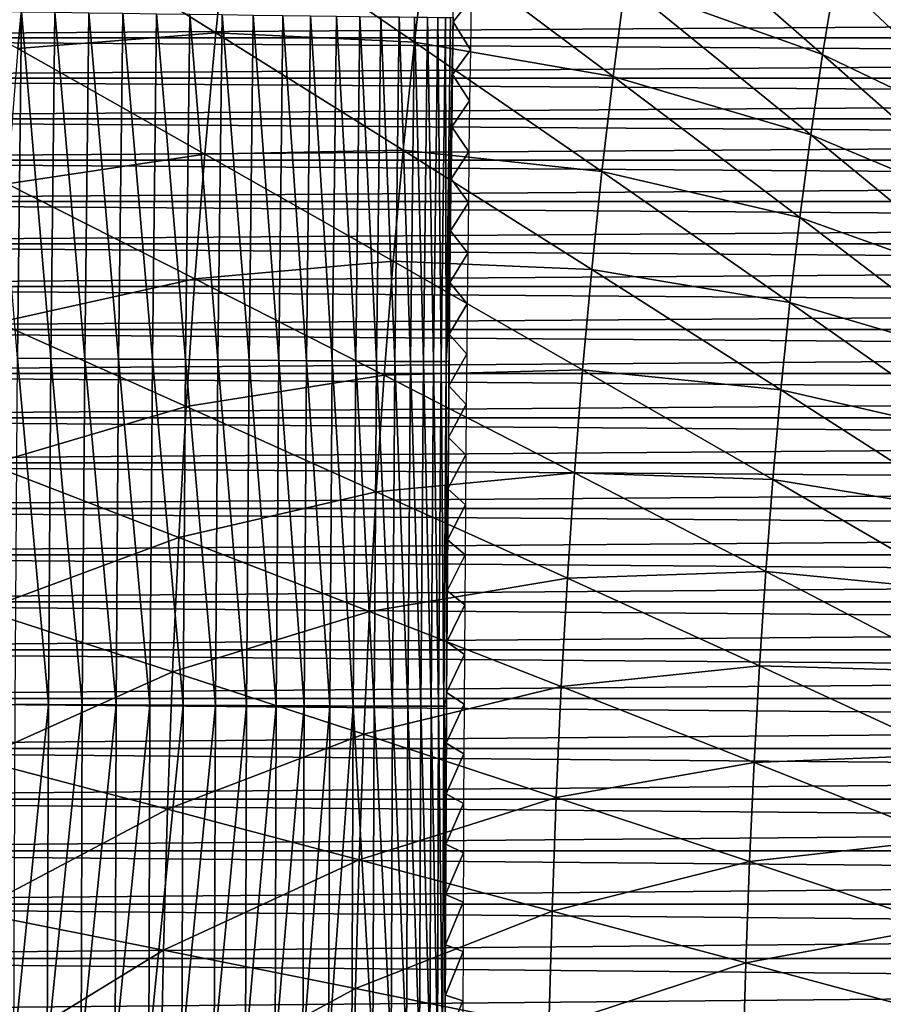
# Model space of a CAD drawing. Header units: millimetres. Extents: x -300 to 300, y -500 to 500.
# Tile 406 of 656: x -122 to -75, y 21 to 74. Entities that reach past the tile are written whole.
import ezdxf

# ---------------------------------------------------------------- set-up
doc = ezdxf.new("R2010")
doc.units = ezdxf.units.MM
doc.header["$LTSCALE"] = 81.481481
for name, color, linetype in [('10', 7, 'CONTINUOUS'), ('12', 7, 'CONTINUOUS'), ('20', 7, 'CONTINUOUS'), ('5', 7, 'CONTINUOUS'), ('6', 7, 'CONTINUOUS')]:
    doc.layers.add(name, color=color, linetype=linetype)

msp = doc.modelspace()

# ---------------------------------------------------------------- linework, layer by layer
at = {"layer": '10', "color": 7, "linetype": 'CONTINUOUS'}
for points in [[(-98.5, 74.062, 34.654), (-98.456, 76.906, 34.658), (-97.529, 75.312, 16.5), (-98.5, 74.062, 34.654)], [(-97.57, 72.547, 16.5), (-98.5, 74.062, 34.654), (-97.529, 75.312, 16.5), (-97.57, 72.547, 16.5)], [(-98.54, 71.227, 34.65), (-98.5, 74.062, 34.654), (-97.57, 72.547, 16.5), (-98.54, 71.227, 34.65)], [(-97.609, 69.794, 16.5), (-98.54, 71.227, 34.65), (-97.57, 72.547, 16.5), (-97.609, 69.794, 16.5)], [(-98.578, 68.401, 34.646), (-98.54, 71.227, 34.65), (-97.609, 69.794, 16.5), (-98.578, 68.401, 34.646)], [(-97.645, 67.048, 16.5), (-98.578, 68.401, 34.646), (-97.609, 69.794, 16.5), (-97.645, 67.048, 16.5)], [(-98.614, 65.584, 34.642), (-98.578, 68.401, 34.646), (-97.645, 67.048, 16.5), (-98.614, 65.584, 34.642)], [(-97.679, 64.307, 16.5), (-98.614, 65.584, 34.642), (-97.645, 67.048, 16.5), (-97.679, 64.307, 16.5)], [(-98.647, 62.776, 34.638), (-98.614, 65.584, 34.642), (-97.679, 64.307, 16.5), (-98.647, 62.776, 34.638)], [(-97.71, 61.569, 16.5), (-98.647, 62.776, 34.638), (-97.679, 64.307, 16.5), (-97.71, 61.569, 16.5)], [(-98.678, 59.975, 34.635), (-98.647, 62.776, 34.638), (-97.71, 61.569, 16.5), (-98.678, 59.975, 34.635)], [(-97.74, 58.836, 16.5), (-98.678, 59.975, 34.635), (-97.71, 61.569, 16.5), (-97.74, 58.836, 16.5)], [(-98.707, 57.182, 34.631), (-98.678, 59.975, 34.635), (-97.74, 58.836, 16.5), (-98.707, 57.182, 34.631)], [(-97.768, 56.107, 16.5), (-98.707, 57.182, 34.631), (-97.74, 58.836, 16.5), (-97.768, 56.107, 16.5)], [(-98.734, 54.395, 34.627), (-98.707, 57.182, 34.631), (-97.768, 56.107, 16.5), (-98.734, 54.395, 34.627)], [(-97.793, 53.386, 16.5), (-98.734, 54.395, 34.627), (-97.768, 56.107, 16.5), (-97.793, 53.386, 16.5)], [(-98.759, 51.615, 34.624), (-98.734, 54.395, 34.627), (-97.793, 53.386, 16.5), (-98.759, 51.615, 34.624)], [(-97.817, 50.674, 16.5), (-98.759, 51.615, 34.624), (-97.793, 53.386, 16.5), (-97.817, 50.674, 16.5)], [(-98.782, 48.841, 34.62), (-98.759, 51.615, 34.624), (-97.817, 50.674, 16.5), (-98.782, 48.841, 34.62)], [(-97.839, 47.965, 16.5), (-98.782, 48.841, 34.62), (-97.817, 50.674, 16.5), (-97.839, 47.965, 16.5)], [(-98.803, 46.075, 34.617), (-98.782, 48.841, 34.62), (-97.839, 47.965, 16.5), (-98.803, 46.075, 34.617)], [(-97.859, 45.263, 16.5), (-98.803, 46.075, 34.617), (-97.839, 47.965, 16.5), (-97.859, 45.263, 16.5)], [(-98.822, 43.316, 34.614), (-98.803, 46.075, 34.617), (-97.859, 45.263, 16.5), (-98.822, 43.316, 34.614)], [(-97.878, 42.568, 16.5), (-98.822, 43.316, 34.614), (-97.859, 45.263, 16.5), (-97.878, 42.568, 16.5)], [(-98.84, 40.564, 34.611), (-98.822, 43.316, 34.614), (-97.878, 42.568, 16.5), (-98.84, 40.564, 34.611)], [(-97.895, 39.877, 16.5), (-98.84, 40.564, 34.611), (-97.878, 42.568, 16.5), (-97.895, 39.877, 16.5)], [(-98.856, 37.819, 34.608), (-98.84, 40.564, 34.611), (-97.895, 39.877, 16.5), (-98.856, 37.819, 34.608)], [(-97.91, 37.192, 16.5), (-98.856, 37.819, 34.608), (-97.895, 39.877, 16.5), (-97.91, 37.192, 16.5)], [(-98.87, 35.081, 34.605), (-98.856, 37.819, 34.608), (-97.91, 37.192, 16.5), (-98.87, 35.081, 34.605)], [(-97.924, 34.512, 16.5), (-98.87, 35.081, 34.605), (-97.91, 37.192, 16.5), (-97.924, 34.512, 16.5)], [(-98.883, 32.35, 34.603), (-98.87, 35.081, 34.605), (-97.924, 34.512, 16.5), (-98.883, 32.35, 34.603)], [(-97.937, 31.836, 16.5), (-98.883, 32.35, 34.603), (-97.924, 34.512, 16.5), (-97.937, 31.836, 16.5)], [(-98.895, 29.624, 34.6), (-98.883, 32.35, 34.603), (-97.937, 31.836, 16.5), (-98.895, 29.624, 34.6)], [(-97.948, 29.165, 16.5), (-98.895, 29.624, 34.6), (-97.937, 31.836, 16.5), (-97.948, 29.165, 16.5)], [(-98.905, 26.904, 34.598), (-98.895, 29.624, 34.6), (-97.948, 29.165, 16.5), (-98.905, 26.904, 34.598)], [(-97.958, 26.497, 16.5), (-98.905, 26.904, 34.598), (-97.948, 29.165, 16.5), (-97.958, 26.497, 16.5)], [(-98.914, 24.19, 34.596), (-98.905, 26.904, 34.598), (-97.958, 26.497, 16.5), (-98.914, 24.19, 34.596)], [(-97.967, 23.832, 16.5), (-98.914, 24.19, 34.596), (-97.958, 26.497, 16.5), (-97.967, 23.832, 16.5)], [(-98.922, 21.481, 34.594), (-98.914, 24.19, 34.596), (-97.967, 23.832, 16.5), (-98.922, 21.481, 34.594)], [(-97.974, 21.172, 16.5), (-98.922, 21.481, 34.594), (-97.967, 23.832, 16.5), (-97.974, 21.172, 16.5)], [(-98.928, 18.778, 34.592), (-98.922, 21.481, 34.594), (-97.974, 21.172, 16.5), (-98.928, 18.778, 34.592)], [(-97.981, 18.513, 16.5), (-98.928, 18.778, 34.592), (-97.974, 21.172, 16.5), (-97.981, 18.513, 16.5)]]:
    msp.add_3dface(points, dxfattribs=at)
at = {"layer": '12', "color": 7, "linetype": 'CONTINUOUS'}
for points in [[(-121.819, 74.614, 58.294), (-122.035, 55.899, 58.268), (-123.59, 74.64, 58.348), (-121.819, 74.614, 58.294)], [(-120.229, 55.882, 58.083), (-122.035, 55.899, 58.268), (-121.819, 74.614, 58.294), (-120.229, 55.882, 58.083)], [(-120.013, 74.587, 58.109), (-120.229, 55.882, 58.083), (-121.819, 74.614, 58.294), (-120.013, 74.587, 58.109)], [(-118.402, 55.865, 57.758), (-120.229, 55.882, 58.083), (-120.013, 74.587, 58.109), (-118.402, 55.865, 57.758)], [(-118.185, 74.56, 57.785), (-118.402, 55.865, 57.758), (-120.013, 74.587, 58.109), (-118.185, 74.56, 57.785)], [(-116.569, 55.848, 57.288), (-118.402, 55.865, 57.758), (-118.185, 74.56, 57.785), (-116.569, 55.848, 57.288)], [(-116.351, 74.533, 57.316), (-116.569, 55.848, 57.288), (-118.185, 74.56, 57.785), (-116.351, 74.533, 57.316)], [(-114.746, 55.831, 56.67), (-116.569, 55.848, 57.288), (-116.351, 74.533, 57.316), (-114.746, 55.831, 56.67)], [(-114.528, 74.507, 56.698), (-114.746, 55.831, 56.67), (-116.351, 74.533, 57.316), (-114.528, 74.507, 56.698)], [(-112.952, 55.815, 55.901), (-114.746, 55.831, 56.67), (-114.528, 74.507, 56.698), (-112.952, 55.815, 55.901)], [(-112.733, 74.482, 55.93), (-112.952, 55.815, 55.901), (-114.528, 74.507, 56.698), (-112.733, 74.482, 55.93)], [(-111.204, 55.799, 54.984), (-112.952, 55.815, 55.901), (-112.733, 74.482, 55.93), (-111.204, 55.799, 54.984)], [(-110.985, 74.457, 55.013), (-111.204, 55.799, 54.984), (-112.733, 74.482, 55.93), (-110.985, 74.457, 55.013)], [(-109.522, 55.784, 53.924), (-111.204, 55.799, 54.984), (-110.985, 74.457, 55.013), (-109.522, 55.784, 53.924)], [(-109.302, 74.434, 53.952), (-109.522, 55.784, 53.924), (-110.985, 74.457, 55.013), (-109.302, 74.434, 53.952)], [(-107.921, 55.77, 52.726), (-109.522, 55.784, 53.924), (-109.302, 74.434, 53.952), (-107.921, 55.77, 52.726)], [(-107.701, 74.412, 52.755), (-107.921, 55.77, 52.726), (-109.302, 74.434, 53.952), (-107.701, 74.412, 52.755)], [(-106.42, 55.758, 51.403), (-107.921, 55.77, 52.726), (-107.701, 74.412, 52.755), (-106.42, 55.758, 51.403)], [(-106.198, 74.391, 51.432), (-106.42, 55.758, 51.403), (-107.701, 74.412, 52.755), (-106.198, 74.391, 51.432)], [(-105.03, 55.746, 49.966), (-106.42, 55.758, 51.403), (-106.198, 74.391, 51.432), (-105.03, 55.746, 49.966)], [(-104.808, 74.373, 49.995), (-105.03, 55.746, 49.966), (-106.198, 74.391, 51.432), (-104.808, 74.373, 49.995)], [(-103.766, 55.736, 48.43), (-105.03, 55.746, 49.966), (-104.808, 74.373, 49.995), (-103.766, 55.736, 48.43)], [(-103.544, 74.357, 48.459), (-103.766, 55.736, 48.43), (-104.808, 74.373, 49.995), (-103.544, 74.357, 48.459)], [(-102.637, 55.728, 46.812), (-103.766, 55.736, 48.43), (-103.544, 74.357, 48.459), (-102.637, 55.728, 46.812)], [(-102.414, 74.343, 46.84), (-102.637, 55.728, 46.812), (-103.544, 74.357, 48.459), (-102.414, 74.343, 46.84)], [(-101.649, 55.721, 45.129), (-102.637, 55.728, 46.812), (-102.414, 74.343, 46.84), (-101.649, 55.721, 45.129)], [(-101.425, 74.331, 45.157), (-101.649, 55.721, 45.129), (-102.414, 74.343, 46.84), (-101.425, 74.331, 45.157)], [(-100.806, 55.715, 43.399), (-101.649, 55.721, 45.129), (-101.425, 74.331, 45.157), (-100.806, 55.715, 43.399)], [(-100.582, 74.321, 43.426), (-100.806, 55.715, 43.399), (-101.425, 74.331, 45.157), (-100.582, 74.321, 43.426)], [(-100.109, 55.711, 41.639), (-100.806, 55.715, 43.399), (-100.582, 74.321, 43.426), (-100.109, 55.711, 41.639)], [(-99.885, 74.313, 41.666), (-100.109, 55.711, 41.639), (-100.582, 74.321, 43.426), (-99.885, 74.313, 41.666)], [(-99.557, 55.708, 39.867), (-100.109, 55.711, 41.639), (-99.885, 74.313, 41.666), (-99.557, 55.708, 39.867)], [(-99.332, 74.308, 39.893), (-99.557, 55.708, 39.867), (-99.885, 74.313, 41.666), (-99.332, 74.308, 39.893)], [(-99.145, 55.707, 38.098), (-99.557, 55.708, 39.867), (-99.332, 74.308, 39.893), (-99.145, 55.707, 38.098)], [(-98.921, 74.305, 38.124), (-99.145, 55.707, 38.098), (-99.332, 74.308, 39.893), (-98.921, 74.305, 38.124)], [(-98.869, 55.707, 36.348), (-99.145, 55.707, 38.098), (-98.921, 74.305, 38.124), (-98.869, 55.707, 36.348)], [(-98.644, 74.304, 36.374), (-98.869, 55.707, 36.348), (-98.921, 74.305, 38.124), (-98.644, 74.304, 36.374)], [(-98.513, 73.016, 34.653), (-98.869, 55.707, 36.348), (-98.494, 74.315, 34.655), (-98.513, 73.016, 34.653)], [(-98.494, 74.315, 34.655), (-98.869, 55.707, 36.348), (-98.644, 74.304, 36.374), (-98.494, 74.315, 34.655)], [(-98.577, 68.38, 34.646), (-98.869, 55.707, 36.348), (-98.513, 73.016, 34.653), (-98.577, 68.38, 34.646)], [(-98.635, 63.627, 34.64), (-98.869, 55.707, 36.348), (-98.577, 68.38, 34.646), (-98.635, 63.627, 34.64)], [(-98.689, 58.744, 34.633), (-98.869, 55.707, 36.348), (-98.635, 63.627, 34.64), (-98.689, 58.744, 34.633)], [(-98.719, 55.725, 34.629), (-98.869, 55.707, 36.348), (-98.689, 58.744, 34.633), (-98.719, 55.725, 34.629)], [(-120.36, 37.176, 58.059), (-122.165, 37.186, 58.245), (-122.035, 55.899, 58.268), (-120.36, 37.176, 58.059)], [(-120.229, 55.882, 58.083), (-120.36, 37.176, 58.059), (-122.035, 55.899, 58.268), (-120.229, 55.882, 58.083)], [(-118.533, 37.166, 57.734), (-120.36, 37.176, 58.059), (-120.229, 55.882, 58.083), (-118.533, 37.166, 57.734)], [(-118.402, 55.865, 57.758), (-118.533, 37.166, 57.734), (-120.229, 55.882, 58.083), (-118.402, 55.865, 57.758)], [(-116.7, 37.157, 57.264), (-118.533, 37.166, 57.734), (-118.402, 55.865, 57.758), (-116.7, 37.157, 57.264)], [(-116.569, 55.848, 57.288), (-116.7, 37.157, 57.264), (-118.402, 55.865, 57.758), (-116.569, 55.848, 57.288)], [(-114.878, 37.147, 56.645), (-116.7, 37.157, 57.264), (-116.569, 55.848, 57.288), (-114.878, 37.147, 56.645)], [(-114.746, 55.831, 56.67), (-114.878, 37.147, 56.645), (-116.569, 55.848, 57.288), (-114.746, 55.831, 56.67)], [(-113.084, 37.138, 55.877), (-114.878, 37.147, 56.645), (-114.746, 55.831, 56.67), (-113.084, 37.138, 55.877)], [(-112.952, 55.815, 55.901), (-113.084, 37.138, 55.877), (-114.746, 55.831, 56.67), (-112.952, 55.815, 55.901)], [(-111.337, 37.13, 54.96), (-113.084, 37.138, 55.877), (-112.952, 55.815, 55.901), (-111.337, 37.13, 54.96)], [(-111.204, 55.799, 54.984), (-111.337, 37.13, 54.96), (-112.952, 55.815, 55.901), (-111.204, 55.799, 54.984)], [(-109.655, 37.122, 53.899), (-111.337, 37.13, 54.96), (-111.204, 55.799, 54.984), (-109.655, 37.122, 53.899)], [(-109.522, 55.784, 53.924), (-109.655, 37.122, 53.899), (-111.204, 55.799, 54.984), (-109.522, 55.784, 53.924)], [(-108.056, 37.114, 52.702), (-109.655, 37.122, 53.899), (-109.522, 55.784, 53.924), (-108.056, 37.114, 52.702)], [(-107.921, 55.77, 52.726), (-108.056, 37.114, 52.702), (-109.522, 55.784, 53.924), (-107.921, 55.77, 52.726)], [(-106.554, 37.107, 51.378), (-108.056, 37.114, 52.702), (-107.921, 55.77, 52.726), (-106.554, 37.107, 51.378)], [(-106.42, 55.758, 51.403), (-106.554, 37.107, 51.378), (-107.921, 55.77, 52.726), (-106.42, 55.758, 51.403)], [(-105.166, 37.101, 49.941), (-106.554, 37.107, 51.378), (-106.42, 55.758, 51.403), (-105.166, 37.101, 49.941)], [(-105.03, 55.746, 49.966), (-105.166, 37.101, 49.941), (-106.42, 55.758, 51.403), (-105.03, 55.746, 49.966)], [(-103.902, 37.096, 48.406), (-105.166, 37.101, 49.941), (-105.03, 55.746, 49.966), (-103.902, 37.096, 48.406)], [(-103.766, 55.736, 48.43), (-103.902, 37.096, 48.406), (-105.03, 55.746, 49.966), (-103.766, 55.736, 48.43)], [(-102.773, 37.091, 46.788), (-103.902, 37.096, 48.406), (-103.766, 55.736, 48.43), (-102.773, 37.091, 46.788)], [(-102.637, 55.728, 46.812), (-102.773, 37.091, 46.788), (-103.766, 55.736, 48.43), (-102.637, 55.728, 46.812)], [(-101.785, 37.088, 45.105), (-102.773, 37.091, 46.788), (-102.637, 55.728, 46.812), (-101.785, 37.088, 45.105)], [(-101.649, 55.721, 45.129), (-101.785, 37.088, 45.105), (-102.637, 55.728, 46.812), (-101.649, 55.721, 45.129)], [(-100.942, 37.085, 43.375), (-101.785, 37.088, 45.105), (-101.649, 55.721, 45.129), (-100.942, 37.085, 43.375)], [(-100.806, 55.715, 43.399), (-100.942, 37.085, 43.375), (-101.649, 55.721, 45.129), (-100.806, 55.715, 43.399)], [(-100.246, 37.083, 41.616), (-100.942, 37.085, 43.375), (-100.806, 55.715, 43.399), (-100.246, 37.083, 41.616)], [(-100.109, 55.711, 41.639), (-100.246, 37.083, 41.616), (-100.806, 55.715, 43.399), (-100.109, 55.711, 41.639)], [(-99.694, 37.082, 39.844), (-100.246, 37.083, 41.616), (-100.109, 55.711, 41.639), (-99.694, 37.082, 39.844)], [(-99.557, 55.708, 39.867), (-99.694, 37.082, 39.844), (-100.109, 55.711, 41.639), (-99.557, 55.708, 39.867)], [(-99.283, 37.082, 38.076), (-99.694, 37.082, 39.844), (-99.557, 55.708, 39.867), (-99.283, 37.082, 38.076)], [(-99.145, 55.707, 38.098), (-99.283, 37.082, 38.076), (-99.557, 55.708, 39.867), (-99.145, 55.707, 38.098)], [(-99.006, 37.082, 36.326), (-99.283, 37.082, 38.076), (-99.145, 55.707, 38.098), (-99.006, 37.082, 36.326)], [(-98.869, 55.707, 36.348), (-99.006, 37.082, 36.326), (-99.145, 55.707, 38.098), (-98.869, 55.707, 36.348)], [(-98.854, 37.571, 34.608), (-99.006, 37.082, 36.326), (-98.869, 55.707, 36.348), (-98.854, 37.571, 34.608)], [(-98.719, 55.725, 34.629), (-98.854, 37.571, 34.608), (-98.869, 55.707, 36.348), (-98.719, 55.725, 34.629)], [(-98.854, 37.571, 34.608), (-98.719, 55.725, 34.629), (-98.82, 43.166, 34.614), (-98.854, 37.571, 34.608)], [(-98.719, 55.725, 34.629), (-98.738, 53.72, 34.627), (-98.82, 43.166, 34.614), (-98.719, 55.725, 34.629)], [(-98.781, 48.537, 34.62), (-98.82, 43.166, 34.614), (-98.738, 53.72, 34.627), (-98.781, 48.537, 34.62)], [(-98.857, 37.093, 34.607), (-99.006, 37.082, 36.326), (-98.854, 37.571, 34.608), (-98.857, 37.093, 34.607)], [(-120.36, 37.176, 58.059), (-122.229, 18.472, 58.229), (-122.165, 37.186, 58.245), (-120.36, 37.176, 58.059)], [(-120.423, 18.468, 58.043), (-122.229, 18.472, 58.229), (-120.36, 37.176, 58.059), (-120.423, 18.468, 58.043)], [(-118.533, 37.166, 57.734), (-120.423, 18.468, 58.043), (-120.36, 37.176, 58.059), (-118.533, 37.166, 57.734)], [(-118.597, 18.464, 57.717), (-120.423, 18.468, 58.043), (-118.533, 37.166, 57.734), (-118.597, 18.464, 57.717)], [(-116.7, 37.157, 57.264), (-118.597, 18.464, 57.717), (-118.533, 37.166, 57.734), (-116.7, 37.157, 57.264)], [(-116.764, 18.46, 57.247), (-118.597, 18.464, 57.717), (-116.7, 37.157, 57.264), (-116.764, 18.46, 57.247)], [(-114.878, 37.147, 56.645), (-116.764, 18.46, 57.247), (-116.7, 37.157, 57.264), (-114.878, 37.147, 56.645)], [(-114.943, 18.456, 56.628), (-116.764, 18.46, 57.247), (-114.878, 37.147, 56.645), (-114.943, 18.456, 56.628)], [(-113.084, 37.138, 55.877), (-114.943, 18.456, 56.628), (-114.878, 37.147, 56.645), (-113.084, 37.138, 55.877)], [(-113.15, 18.452, 55.859), (-114.943, 18.456, 56.628), (-113.084, 37.138, 55.877), (-113.15, 18.452, 55.859)], [(-111.337, 37.13, 54.96), (-113.15, 18.452, 55.859), (-113.084, 37.138, 55.877), (-111.337, 37.13, 54.96)], [(-111.403, 18.449, 54.942), (-113.15, 18.452, 55.859), (-111.337, 37.13, 54.96), (-111.403, 18.449, 54.942)], [(-109.655, 37.122, 53.899), (-111.403, 18.449, 54.942), (-111.337, 37.13, 54.96), (-109.655, 37.122, 53.899)], [(-109.722, 18.445, 53.881), (-111.403, 18.449, 54.942), (-109.655, 37.122, 53.899), (-109.722, 18.445, 53.881)], [(-108.056, 37.114, 52.702), (-109.722, 18.445, 53.881), (-109.655, 37.122, 53.899), (-108.056, 37.114, 52.702)], [(-108.123, 18.442, 52.684), (-109.722, 18.445, 53.881), (-108.056, 37.114, 52.702), (-108.123, 18.442, 52.684)], [(-106.554, 37.107, 51.378), (-108.123, 18.442, 52.684), (-108.056, 37.114, 52.702), (-106.554, 37.107, 51.378)], [(-106.622, 18.44, 51.36), (-108.123, 18.442, 52.684), (-106.554, 37.107, 51.378), (-106.622, 18.44, 51.36)], [(-105.166, 37.101, 49.941), (-106.622, 18.44, 51.36), (-106.554, 37.107, 51.378), (-105.166, 37.101, 49.941)], [(-105.234, 18.437, 49.924), (-106.622, 18.44, 51.36), (-105.166, 37.101, 49.941), (-105.234, 18.437, 49.924)], [(-103.902, 37.096, 48.406), (-105.234, 18.437, 49.924), (-105.166, 37.101, 49.941), (-103.902, 37.096, 48.406)], [(-103.97, 18.435, 48.388), (-105.234, 18.437, 49.924), (-103.902, 37.096, 48.406), (-103.97, 18.435, 48.388)], [(-102.842, 18.433, 46.771), (-103.97, 18.435, 48.388), (-103.902, 37.096, 48.406), (-102.842, 18.433, 46.771)], [(-102.773, 37.091, 46.788), (-102.842, 18.433, 46.771), (-103.902, 37.096, 48.406), (-102.773, 37.091, 46.788)], [(-101.854, 18.432, 45.088), (-102.842, 18.433, 46.771), (-102.773, 37.091, 46.788), (-101.854, 18.432, 45.088)], [(-101.785, 37.088, 45.105), (-101.854, 18.432, 45.088), (-102.773, 37.091, 46.788), (-101.785, 37.088, 45.105)], [(-101.012, 18.431, 43.359), (-101.854, 18.432, 45.088), (-101.785, 37.088, 45.105), (-101.012, 18.431, 43.359)], [(-100.942, 37.085, 43.375), (-101.012, 18.431, 43.359), (-101.785, 37.088, 45.105), (-100.942, 37.085, 43.375)], [(-100.315, 18.43, 41.599), (-101.012, 18.431, 43.359), (-100.942, 37.085, 43.375), (-100.315, 18.43, 41.599)], [(-100.246, 37.083, 41.616), (-100.315, 18.43, 41.599), (-100.942, 37.085, 43.375), (-100.246, 37.083, 41.616)], [(-99.764, 18.43, 39.828), (-100.315, 18.43, 41.599), (-100.246, 37.083, 41.616), (-99.764, 18.43, 39.828)], [(-99.694, 37.082, 39.844), (-99.764, 18.43, 39.828), (-100.246, 37.083, 41.616), (-99.694, 37.082, 39.844)], [(-99.352, 18.43, 38.06), (-99.764, 18.43, 39.828), (-99.694, 37.082, 39.844), (-99.352, 18.43, 38.06)], [(-99.283, 37.082, 38.076), (-99.352, 18.43, 38.06), (-99.694, 37.082, 39.844), (-99.283, 37.082, 38.076)], [(-99.076, 18.43, 36.311), (-99.352, 18.43, 38.06), (-99.283, 37.082, 38.076), (-99.076, 18.43, 36.311)], [(-99.006, 37.082, 36.326), (-99.076, 18.43, 36.311), (-99.283, 37.082, 38.076), (-99.006, 37.082, 36.326)], [(-98.924, 19.414, 34.593), (-99.076, 18.43, 36.311), (-99.006, 37.082, 36.326), (-98.924, 19.414, 34.593)], [(-98.857, 37.093, 34.607), (-98.883, 31.732, 34.602), (-99.006, 37.082, 36.326), (-98.857, 37.093, 34.607)], [(-98.906, 25.665, 34.597), (-98.924, 19.414, 34.593), (-99.006, 37.082, 36.326), (-98.906, 25.665, 34.597)], [(-98.906, 25.665, 34.597), (-99.006, 37.082, 36.326), (-98.883, 31.732, 34.602), (-98.906, 25.665, 34.597)]]:
    msp.add_3dface(points, dxfattribs=at)
at = {"layer": '20', "color": 7, "linetype": 'CONTINUOUS'}
for points in [[(-89.203, 76.125, 75.414), (-78.544, 72.31, 75.84), (-88.484, 80.994, 75.454), (-89.203, 76.125, 75.414)], [(-78.544, 72.31, 75.84), (-77.853, 76.539, 75.874), (-88.484, 80.994, 75.454), (-78.544, 72.31, 75.84)], [(-77.853, 76.539, 75.874), (-67.329, 70.85, 76.215), (-77.11, 80.646, 75.91), (-77.853, 76.539, 75.874)], [(-67.329, 70.85, 76.215), (-66.634, 74.356, 76.244), (-77.11, 80.646, 75.91), (-67.329, 70.85, 76.215)], [(-111.317, 73.475, 74.252), (-110.647, 79.863, 74.299), (-121.354, 79.731, 73.601), (-111.317, 73.475, 74.252)], [(-111.317, 73.475, 74.252), (-100.589, 72.967, 74.859), (-110.647, 79.863, 74.299), (-111.317, 73.475, 74.252)], [(-100.589, 72.967, 74.859), (-99.917, 78.653, 74.902), (-110.647, 79.863, 74.299), (-100.589, 72.967, 74.859)], [(-122.01, 72.618, 73.552), (-121.354, 79.731, 73.601), (-132, 78.232, 72.804), (-122.01, 72.618, 73.552)], [(-122.01, 72.618, 73.552), (-111.317, 73.475, 74.252), (-121.354, 79.731, 73.601), (-122.01, 72.618, 73.552)], [(-100.589, 72.967, 74.859), (-89.864, 71.119, 75.376), (-99.917, 78.653, 74.902), (-100.589, 72.967, 74.859)], [(-89.864, 71.119, 75.376), (-89.203, 76.125, 75.414), (-99.917, 78.653, 74.902), (-89.864, 71.119, 75.376)], [(-89.864, 71.119, 75.376), (-79.182, 67.961, 75.807), (-89.203, 76.125, 75.414), (-89.864, 71.119, 75.376)], [(-79.182, 67.961, 75.807), (-78.544, 72.31, 75.84), (-89.203, 76.125, 75.414), (-79.182, 67.961, 75.807)], [(-78.544, 72.31, 75.84), (-67.977, 67.238, 76.187), (-77.853, 76.539, 75.874), (-78.544, 72.31, 75.84)], [(-67.977, 67.238, 76.187), (-67.329, 70.85, 76.215), (-77.853, 76.539, 75.874), (-67.977, 67.238, 76.187)], [(-111.919, 66.916, 74.209), (-111.317, 73.475, 74.252), (-122.01, 72.618, 73.552), (-111.919, 66.916, 74.209)], [(-111.919, 66.916, 74.209), (-101.198, 67.127, 74.819), (-111.317, 73.475, 74.252), (-111.919, 66.916, 74.209)], [(-101.198, 67.127, 74.819), (-100.589, 72.967, 74.859), (-111.317, 73.475, 74.252), (-101.198, 67.127, 74.819)], [(-101.198, 67.127, 74.819), (-90.469, 65.975, 75.34), (-100.589, 72.967, 74.859), (-101.198, 67.127, 74.819)], [(-90.469, 65.975, 75.34), (-89.864, 71.119, 75.376), (-100.589, 72.967, 74.859), (-90.469, 65.975, 75.34)], [(-122.592, 65.317, 73.506), (-111.919, 66.916, 74.209), (-122.01, 72.618, 73.552), (-122.592, 65.317, 73.506)], [(-79.182, 67.961, 75.807), (-68.58, 63.521, 76.16), (-78.544, 72.31, 75.84), (-79.182, 67.961, 75.807)], [(-68.58, 63.521, 76.16), (-67.977, 67.238, 76.187), (-78.544, 72.31, 75.84), (-68.58, 63.521, 76.16)], [(-90.469, 65.975, 75.34), (-79.769, 63.489, 75.776), (-89.864, 71.119, 75.376), (-90.469, 65.975, 75.34)], [(-79.769, 63.489, 75.776), (-79.182, 67.961, 75.807), (-89.864, 71.119, 75.376), (-79.769, 63.489, 75.776)], [(-79.769, 63.489, 75.776), (-69.137, 59.698, 76.134), (-79.182, 67.961, 75.807), (-79.769, 63.489, 75.776)], [(-69.137, 59.698, 76.134), (-68.58, 63.521, 76.16), (-79.182, 67.961, 75.807), (-69.137, 59.698, 76.134)], [(-101.745, 61.132, 74.782), (-101.198, 67.127, 74.819), (-111.919, 66.916, 74.209), (-101.745, 61.132, 74.782)], [(-101.745, 61.132, 74.782), (-91.017, 60.692, 75.306), (-101.198, 67.127, 74.819), (-101.745, 61.132, 74.782)], [(-91.017, 60.692, 75.306), (-90.469, 65.975, 75.34), (-101.198, 67.127, 74.819), (-91.017, 60.692, 75.306)], [(-112.453, 60.185, 74.169), (-111.919, 66.916, 74.209), (-122.592, 65.317, 73.506), (-112.453, 60.185, 74.169)], [(-112.453, 60.185, 74.169), (-101.745, 61.132, 74.782), (-111.919, 66.916, 74.209), (-112.453, 60.185, 74.169)], [(-91.017, 60.692, 75.306), (-80.305, 58.894, 75.747), (-90.469, 65.975, 75.34), (-91.017, 60.692, 75.306)], [(-80.305, 58.894, 75.747), (-79.769, 63.489, 75.776), (-90.469, 65.975, 75.34), (-80.305, 58.894, 75.747)], [(-123.103, 57.827, 73.465), (-112.453, 60.185, 74.169), (-122.592, 65.317, 73.506), (-123.103, 57.827, 73.465)], [(-80.305, 58.894, 75.747), (-69.648, 55.767, 76.109), (-79.769, 63.489, 75.776), (-80.305, 58.894, 75.747)], [(-69.648, 55.767, 76.109), (-69.137, 59.698, 76.134), (-79.769, 63.489, 75.776), (-69.648, 55.767, 76.109)], [(-102.232, 54.98, 74.748), (-101.745, 61.132, 74.782), (-112.453, 60.185, 74.169), (-102.232, 54.98, 74.748)], [(-102.232, 54.98, 74.748), (-91.509, 55.269, 75.275), (-101.745, 61.132, 74.782), (-102.232, 54.98, 74.748)], [(-91.509, 55.269, 75.275), (-91.017, 60.692, 75.306), (-101.745, 61.132, 74.782), (-91.509, 55.269, 75.275)], [(-91.509, 55.269, 75.275), (-80.791, 54.176, 75.72), (-91.017, 60.692, 75.306), (-91.509, 55.269, 75.275)], [(-80.791, 54.176, 75.72), (-80.305, 58.894, 75.747), (-91.017, 60.692, 75.306), (-80.791, 54.176, 75.72)], [(-112.922, 53.281, 74.134), (-112.453, 60.185, 74.169), (-123.103, 57.827, 73.465), (-112.922, 53.281, 74.134)], [(-112.922, 53.281, 74.134), (-102.232, 54.98, 74.748), (-112.453, 60.185, 74.169), (-112.922, 53.281, 74.134)], [(-80.791, 54.176, 75.72), (-70.116, 51.729, 76.086), (-80.305, 58.894, 75.747), (-80.791, 54.176, 75.72)], [(-70.116, 51.729, 76.086), (-69.648, 55.767, 76.109), (-80.305, 58.894, 75.747), (-70.116, 51.729, 76.086)], [(-123.542, 50.147, 73.429), (-112.922, 53.281, 74.134), (-123.103, 57.827, 73.465), (-123.542, 50.147, 73.429)], [(-102.658, 48.67, 74.717), (-102.232, 54.98, 74.748), (-112.922, 53.281, 74.134), (-102.658, 48.67, 74.717)], [(-102.658, 48.67, 74.717), (-91.946, 49.704, 75.247), (-102.232, 54.98, 74.748), (-102.658, 48.67, 74.717)], [(-91.946, 49.704, 75.247), (-91.509, 55.269, 75.275), (-102.232, 54.98, 74.748), (-91.946, 49.704, 75.247)], [(-91.946, 49.704, 75.247), (-81.228, 49.332, 75.694), (-91.509, 55.269, 75.275), (-91.946, 49.704, 75.247)], [(-81.228, 49.332, 75.694), (-80.791, 54.176, 75.72), (-91.509, 55.269, 75.275), (-81.228, 49.332, 75.694)], [(-81.228, 49.332, 75.694), (-70.54, 47.583, 76.065), (-80.791, 54.176, 75.72), (-81.228, 49.332, 75.694)], [(-70.54, 47.583, 76.065), (-70.116, 51.729, 76.086), (-80.791, 54.176, 75.72), (-70.54, 47.583, 76.065)], [(-113.325, 46.203, 74.102), (-112.922, 53.281, 74.134), (-123.542, 50.147, 73.429), (-113.325, 46.203, 74.102)], [(-113.325, 46.203, 74.102), (-102.658, 48.67, 74.717), (-112.922, 53.281, 74.134), (-113.325, 46.203, 74.102)], [(-123.911, 42.276, 73.397), (-113.325, 46.203, 74.102), (-123.542, 50.147, 73.429), (-123.911, 42.276, 73.397)], [(-92.329, 43.998, 75.221), (-91.946, 49.704, 75.247), (-102.658, 48.67, 74.717), (-92.329, 43.998, 75.221)], [(-92.329, 43.998, 75.221), (-81.616, 44.364, 75.671), (-91.946, 49.704, 75.247), (-92.329, 43.998, 75.221)], [(-81.616, 44.364, 75.671), (-81.228, 49.332, 75.694), (-91.946, 49.704, 75.247), (-81.616, 44.364, 75.671)], [(-81.616, 44.364, 75.671), (-70.921, 43.327, 76.045), (-81.228, 49.332, 75.694), (-81.616, 44.364, 75.671)], [(-70.921, 43.327, 76.045), (-70.54, 47.583, 76.065), (-81.228, 49.332, 75.694), (-70.921, 43.327, 76.045)], [(-103.024, 42.202, 74.69), (-102.658, 48.67, 74.717), (-113.325, 46.203, 74.102), (-103.024, 42.202, 74.69)], [(-103.024, 42.202, 74.69), (-92.329, 43.998, 75.221), (-102.658, 48.67, 74.717), (-103.024, 42.202, 74.69)], [(-113.663, 38.948, 74.075), (-113.325, 46.203, 74.102), (-123.911, 42.276, 73.397), (-113.663, 38.948, 74.075)], [(-113.663, 38.948, 74.075), (-103.024, 42.202, 74.69), (-113.325, 46.203, 74.102), (-113.663, 38.948, 74.075)], [(-81.956, 39.269, 75.65), (-81.616, 44.364, 75.671), (-92.329, 43.998, 75.221), (-81.956, 39.269, 75.65)], [(-81.956, 39.269, 75.65), (-71.259, 38.961, 76.026), (-81.616, 44.364, 75.671), (-81.956, 39.269, 75.65)], [(-71.259, 38.961, 76.026), (-70.921, 43.327, 76.045), (-81.616, 44.364, 75.671), (-71.259, 38.961, 76.026)], [(-92.659, 38.149, 75.199), (-92.329, 43.998, 75.221), (-103.024, 42.202, 74.69), (-92.659, 38.149, 75.199)], [(-92.659, 38.149, 75.199), (-81.956, 39.269, 75.65), (-92.329, 43.998, 75.221), (-92.659, 38.149, 75.199)], [(-124.21, 34.212, 73.371), (-113.663, 38.948, 74.075), (-123.911, 42.276, 73.397), (-124.21, 34.212, 73.371)], [(-103.332, 35.574, 74.667), (-103.024, 42.202, 74.69), (-113.663, 38.948, 74.075), (-103.332, 35.574, 74.667)], [(-103.332, 35.574, 74.667), (-92.659, 38.149, 75.199), (-103.024, 42.202, 74.69), (-103.332, 35.574, 74.667)], [(-113.938, 31.517, 74.052), (-113.663, 38.948, 74.075), (-124.21, 34.212, 73.371), (-113.938, 31.517, 74.052)], [(-113.938, 31.517, 74.052), (-103.332, 35.574, 74.667), (-113.663, 38.948, 74.075), (-113.938, 31.517, 74.052)], [(-82.248, 34.047, 75.632), (-81.956, 39.269, 75.65), (-92.659, 38.149, 75.199), (-82.248, 34.047, 75.632)], [(-82.248, 34.047, 75.632), (-71.556, 34.485, 76.01), (-81.956, 39.269, 75.65), (-82.248, 34.047, 75.632)], [(-71.556, 34.485, 76.01), (-71.259, 38.961, 76.026), (-81.956, 39.269, 75.65), (-71.556, 34.485, 76.01)], [(-92.936, 32.156, 75.179), (-92.659, 38.149, 75.199), (-103.332, 35.574, 74.667), (-92.936, 32.156, 75.179)], [(-92.936, 32.156, 75.179), (-82.248, 34.047, 75.632), (-92.659, 38.149, 75.199), (-92.936, 32.156, 75.179)], [(-103.582, 28.785, 74.648), (-103.332, 35.574, 74.667), (-113.938, 31.517, 74.052), (-103.582, 28.785, 74.648)], [(-103.582, 28.785, 74.648), (-92.936, 32.156, 75.179), (-103.332, 35.574, 74.667), (-103.582, 28.785, 74.648)], [(-124.441, 25.953, 73.35), (-113.938, 31.517, 74.052), (-124.21, 34.212, 73.371), (-124.441, 25.953, 73.35)], [(-71.811, 29.898, 75.995), (-71.556, 34.485, 76.01), (-82.248, 34.047, 75.632), (-71.811, 29.898, 75.995)], [(-82.493, 28.697, 75.616), (-82.248, 34.047, 75.632), (-92.936, 32.156, 75.179), (-82.493, 28.697, 75.616)], [(-82.493, 28.697, 75.616), (-71.811, 29.898, 75.995), (-82.248, 34.047, 75.632), (-82.493, 28.697, 75.616)], [(-93.16, 26.018, 75.163), (-92.936, 32.156, 75.179), (-103.582, 28.785, 74.648), (-93.16, 26.018, 75.163)], [(-93.16, 26.018, 75.163), (-82.493, 28.697, 75.616), (-92.936, 32.156, 75.179), (-93.16, 26.018, 75.163)], [(-114.151, 23.908, 74.034), (-113.938, 31.517, 74.052), (-124.441, 25.953, 73.35), (-114.151, 23.908, 74.034)], [(-114.151, 23.908, 74.034), (-103.582, 28.785, 74.648), (-113.938, 31.517, 74.052), (-114.151, 23.908, 74.034)], [(-72.025, 25.199, 75.983), (-71.811, 29.898, 75.995), (-82.493, 28.697, 75.616), (-72.025, 25.199, 75.983)], [(-103.775, 21.834, 74.632), (-103.582, 28.785, 74.648), (-114.151, 23.908, 74.034), (-103.775, 21.834, 74.632)], [(-103.775, 21.834, 74.632), (-93.16, 26.018, 75.163), (-103.582, 28.785, 74.648), (-103.775, 21.834, 74.632)], [(-82.693, 23.218, 75.603), (-82.493, 28.697, 75.616), (-93.16, 26.018, 75.163), (-82.693, 23.218, 75.603)], [(-82.693, 23.218, 75.603), (-72.025, 25.199, 75.983), (-82.493, 28.697, 75.616), (-82.693, 23.218, 75.603)], [(-124.605, 17.5, 73.335), (-114.151, 23.908, 74.034), (-124.441, 25.953, 73.35), (-124.605, 17.5, 73.335)], [(-93.334, 19.734, 75.15), (-93.16, 26.018, 75.163), (-103.775, 21.834, 74.632), (-93.334, 19.734, 75.15)], [(-93.334, 19.734, 75.15), (-82.693, 23.218, 75.603), (-93.16, 26.018, 75.163), (-93.334, 19.734, 75.15)], [(-72.199, 20.387, 75.972), (-72.025, 25.199, 75.983), (-82.693, 23.218, 75.603), (-72.199, 20.387, 75.972)], [(-114.301, 16.119, 74.021), (-114.151, 23.908, 74.034), (-124.605, 17.5, 73.335), (-114.301, 16.119, 74.021)], [(-114.301, 16.119, 74.021), (-103.775, 21.834, 74.632), (-114.151, 23.908, 74.034), (-114.301, 16.119, 74.021)], [(-82.847, 17.61, 75.592), (-82.693, 23.218, 75.603), (-93.334, 19.734, 75.15), (-82.847, 17.61, 75.592)], [(-82.847, 17.61, 75.592), (-72.199, 20.387, 75.972), (-82.693, 23.218, 75.603), (-82.847, 17.61, 75.592)], [(-103.912, 14.721, 74.621), (-103.775, 21.834, 74.632), (-114.301, 16.119, 74.021), (-103.912, 14.721, 74.621)], [(-103.912, 14.721, 74.621), (-93.334, 19.734, 75.15), (-103.775, 21.834, 74.632), (-103.912, 14.721, 74.621)]]:
    msp.add_3dface(points, dxfattribs=at)
at = {"layer": '5', "color": 7, "linetype": 'CONTINUOUS'}
for points in [[(162.537, 75.36, 11), (-162.568, 73.205, 11), (-162.537, 75.361, 11), (162.537, 75.36, 11)], [(162.537, 75.36, 11), (162.568, 73.204, 11), (-162.568, 73.205, 11), (162.537, 75.36, 11)], [(162.568, 73.204, 11), (-162.599, 71.028, 11), (-162.568, 73.205, 11), (162.568, 73.204, 11)], [(162.568, 73.204, 11), (162.599, 71.027, 11), (-162.599, 71.028, 11), (162.568, 73.204, 11)], [(162.599, 71.027, 11), (-162.628, 68.826, 11), (-162.599, 71.028, 11), (162.599, 71.027, 11)], [(162.599, 71.027, 11), (162.628, 68.826, 11), (-162.628, 68.826, 11), (162.599, 71.027, 11)], [(162.628, 68.826, 11), (162.656, 66.6, 11), (-162.656, 66.601, 11), (162.628, 68.826, 11)], [(162.628, 68.826, 11), (-162.656, 66.601, 11), (-162.628, 68.826, 11), (162.628, 68.826, 11)], [(162.684, 64.35, 11), (-162.684, 64.351, 11), (-162.656, 66.601, 11), (162.684, 64.35, 11)], [(162.656, 66.6, 11), (162.684, 64.35, 11), (-162.656, 66.601, 11), (162.656, 66.6, 11)], [(162.71, 62.073, 11), (-162.71, 62.073, 11), (-162.684, 64.351, 11), (162.71, 62.073, 11)], [(162.684, 64.35, 11), (162.71, 62.073, 11), (-162.684, 64.351, 11), (162.684, 64.35, 11)], [(162.735, 59.768, 11), (-162.735, 59.769, 11), (-162.71, 62.073, 11), (162.735, 59.768, 11)], [(162.71, 62.073, 11), (162.735, 59.768, 11), (-162.71, 62.073, 11), (162.71, 62.073, 11)], [(162.759, 57.434, 11), (-162.759, 57.435, 11), (-162.735, 59.769, 11), (162.759, 57.434, 11)], [(162.735, 59.768, 11), (162.759, 57.434, 11), (-162.735, 59.769, 11), (162.735, 59.768, 11)], [(162.781, 55.069, 11), (-162.781, 55.07, 11), (-162.759, 57.435, 11), (162.781, 55.069, 11)], [(162.759, 57.434, 11), (162.781, 55.069, 11), (-162.759, 57.435, 11), (162.759, 57.434, 11)], [(162.803, 52.673, 11), (-162.803, 52.673, 11), (-162.781, 55.07, 11), (162.803, 52.673, 11)], [(162.781, 55.069, 11), (162.803, 52.673, 11), (-162.781, 55.07, 11), (162.781, 55.069, 11)], [(162.824, 50.242, 11), (-162.824, 50.242, 11), (-162.803, 52.673, 11), (162.824, 50.242, 11)], [(162.803, 52.673, 11), (162.824, 50.242, 11), (-162.803, 52.673, 11), (162.803, 52.673, 11)], [(162.843, 47.774, 11), (-162.843, 47.775, 11), (-162.824, 50.242, 11), (162.843, 47.774, 11)], [(162.824, 50.242, 11), (162.843, 47.774, 11), (-162.824, 50.242, 11), (162.824, 50.242, 11)], [(162.862, 45.269, 11), (-162.862, 45.269, 11), (-162.843, 47.775, 11), (162.862, 45.269, 11)], [(162.843, 47.774, 11), (162.862, 45.269, 11), (-162.843, 47.775, 11), (162.843, 47.774, 11)], [(162.879, 42.722, 11), (-162.879, 42.723, 11), (-162.862, 45.269, 11), (162.879, 42.722, 11)], [(162.862, 45.269, 11), (162.879, 42.722, 11), (-162.862, 45.269, 11), (162.862, 45.269, 11)], [(162.895, 40.132, 11), (-162.895, 40.132, 11), (-162.879, 42.723, 11), (162.895, 40.132, 11)], [(162.879, 42.722, 11), (162.895, 40.132, 11), (-162.879, 42.723, 11), (162.879, 42.722, 11)], [(162.91, 37.495, 11), (-162.91, 37.495, 11), (-162.895, 40.132, 11), (162.91, 37.495, 11)], [(162.895, 40.132, 11), (162.91, 37.495, 11), (-162.895, 40.132, 11), (162.895, 40.132, 11)], [(162.924, 34.807, 11), (-162.924, 34.807, 11), (-162.91, 37.495, 11), (162.924, 34.807, 11)], [(162.91, 37.495, 11), (162.924, 34.807, 11), (-162.91, 37.495, 11), (162.91, 37.495, 11)], [(162.937, 32.065, 11), (-162.937, 32.065, 11), (-162.924, 34.807, 11), (162.937, 32.065, 11)], [(162.924, 34.807, 11), (162.937, 32.065, 11), (-162.924, 34.807, 11), (162.924, 34.807, 11)], [(162.949, 29.263, 11), (-162.949, 29.263, 11), (-162.937, 32.065, 11), (162.949, 29.263, 11)], [(162.937, 32.065, 11), (162.949, 29.263, 11), (-162.937, 32.065, 11), (162.937, 32.065, 11)], [(162.959, 26.397, 11), (-162.959, 26.397, 11), (-162.949, 29.263, 11), (162.959, 26.397, 11)], [(162.949, 29.263, 11), (162.959, 26.397, 11), (-162.949, 29.263, 11), (162.949, 29.263, 11)], [(162.968, 23.46, 11), (-162.968, 23.46, 11), (-162.959, 26.397, 11), (162.968, 23.46, 11)], [(162.959, 26.397, 11), (162.968, 23.46, 11), (-162.959, 26.397, 11), (162.959, 26.397, 11)], [(162.977, 20.445, 11), (-162.977, 20.445, 11), (-162.968, 23.46, 11), (162.977, 20.445, 11)], [(162.968, 23.46, 11), (162.977, 20.445, 11), (-162.968, 23.46, 11), (162.968, 23.46, 11)]]:
    msp.add_3dface(points, dxfattribs=at)
at = {"layer": '6', "color": 7, "linetype": 'CONTINUOUS'}
for points in [[(162.568, 73.205, 16), (-162.537, 75.36, 16), (-162.568, 73.204, 16), (162.568, 73.205, 16)], [(162.568, 73.205, 16), (162.537, 75.361, 16), (-162.537, 75.36, 16), (162.568, 73.205, 16)], [(162.599, 71.028, 16), (-162.568, 73.204, 16), (-162.599, 71.027, 16), (162.599, 71.028, 16)], [(162.599, 71.028, 16), (162.568, 73.205, 16), (-162.568, 73.204, 16), (162.599, 71.028, 16)], [(162.628, 68.826, 16), (-162.599, 71.027, 16), (-162.628, 68.826, 16), (162.628, 68.826, 16)], [(162.628, 68.826, 16), (162.599, 71.028, 16), (-162.599, 71.027, 16), (162.628, 68.826, 16)], [(162.656, 66.601, 16), (-162.628, 68.826, 16), (-162.656, 66.6, 16), (162.656, 66.601, 16)], [(162.656, 66.601, 16), (162.628, 68.826, 16), (-162.628, 68.826, 16), (162.656, 66.601, 16)], [(162.684, 64.351, 16), (162.656, 66.601, 16), (-162.684, 64.35, 16), (162.684, 64.351, 16)], [(162.656, 66.601, 16), (-162.656, 66.6, 16), (-162.684, 64.35, 16), (162.656, 66.601, 16)], [(162.71, 62.073, 16), (162.684, 64.351, 16), (-162.71, 62.073, 16), (162.71, 62.073, 16)], [(162.684, 64.351, 16), (-162.684, 64.35, 16), (-162.71, 62.073, 16), (162.684, 64.351, 16)], [(162.735, 59.769, 16), (162.71, 62.073, 16), (-162.735, 59.768, 16), (162.735, 59.769, 16)], [(162.71, 62.073, 16), (-162.71, 62.073, 16), (-162.735, 59.768, 16), (162.71, 62.073, 16)], [(162.759, 57.435, 16), (162.735, 59.769, 16), (-162.759, 57.434, 16), (162.759, 57.435, 16)], [(162.735, 59.769, 16), (-162.735, 59.768, 16), (-162.759, 57.434, 16), (162.735, 59.769, 16)], [(162.781, 55.07, 16), (162.759, 57.435, 16), (-162.781, 55.069, 16), (162.781, 55.07, 16)], [(162.759, 57.435, 16), (-162.759, 57.434, 16), (-162.781, 55.069, 16), (162.759, 57.435, 16)], [(162.803, 52.673, 16), (162.781, 55.07, 16), (-162.803, 52.673, 16), (162.803, 52.673, 16)], [(162.781, 55.07, 16), (-162.781, 55.069, 16), (-162.803, 52.673, 16), (162.781, 55.07, 16)], [(162.824, 50.242, 16), (162.803, 52.673, 16), (-162.824, 50.242, 16), (162.824, 50.242, 16)], [(162.803, 52.673, 16), (-162.803, 52.673, 16), (-162.824, 50.242, 16), (162.803, 52.673, 16)], [(162.843, 47.775, 16), (162.824, 50.242, 16), (-162.843, 47.774, 16), (162.843, 47.775, 16)], [(162.824, 50.242, 16), (-162.824, 50.242, 16), (-162.843, 47.774, 16), (162.824, 50.242, 16)], [(162.862, 45.269, 16), (162.843, 47.775, 16), (-162.862, 45.269, 16), (162.862, 45.269, 16)], [(162.843, 47.775, 16), (-162.843, 47.774, 16), (-162.862, 45.269, 16), (162.843, 47.775, 16)], [(162.879, 42.723, 16), (162.862, 45.269, 16), (-162.879, 42.722, 16), (162.879, 42.723, 16)], [(162.862, 45.269, 16), (-162.862, 45.269, 16), (-162.879, 42.722, 16), (162.862, 45.269, 16)], [(162.895, 40.132, 16), (162.879, 42.723, 16), (-162.895, 40.132, 16), (162.895, 40.132, 16)], [(162.879, 42.723, 16), (-162.879, 42.722, 16), (-162.895, 40.132, 16), (162.879, 42.723, 16)], [(162.91, 37.495, 16), (162.895, 40.132, 16), (-162.91, 37.495, 16), (162.91, 37.495, 16)], [(162.895, 40.132, 16), (-162.895, 40.132, 16), (-162.91, 37.495, 16), (162.895, 40.132, 16)], [(162.924, 34.807, 16), (162.91, 37.495, 16), (-162.924, 34.807, 16), (162.924, 34.807, 16)], [(162.91, 37.495, 16), (-162.91, 37.495, 16), (-162.924, 34.807, 16), (162.91, 37.495, 16)], [(162.937, 32.065, 16), (162.924, 34.807, 16), (-162.937, 32.065, 16), (162.937, 32.065, 16)], [(162.924, 34.807, 16), (-162.924, 34.807, 16), (-162.937, 32.065, 16), (162.924, 34.807, 16)], [(162.949, 29.263, 16), (162.937, 32.065, 16), (-162.949, 29.263, 16), (162.949, 29.263, 16)], [(162.937, 32.065, 16), (-162.937, 32.065, 16), (-162.949, 29.263, 16), (162.937, 32.065, 16)], [(162.959, 26.397, 16), (162.949, 29.263, 16), (-162.959, 26.397, 16), (162.959, 26.397, 16)], [(162.949, 29.263, 16), (-162.949, 29.263, 16), (-162.959, 26.397, 16), (162.949, 29.263, 16)], [(162.968, 23.46, 16), (162.959, 26.397, 16), (-162.968, 23.46, 16), (162.968, 23.46, 16)], [(162.959, 26.397, 16), (-162.959, 26.397, 16), (-162.968, 23.46, 16), (162.959, 26.397, 16)], [(162.977, 20.445, 16), (162.968, 23.46, 16), (-162.977, 20.445, 16), (162.977, 20.445, 16)], [(162.968, 23.46, 16), (-162.968, 23.46, 16), (-162.977, 20.445, 16), (162.968, 23.46, 16)]]:
    msp.add_3dface(points, dxfattribs=at)

doc.saveas('drawing.dxf')
